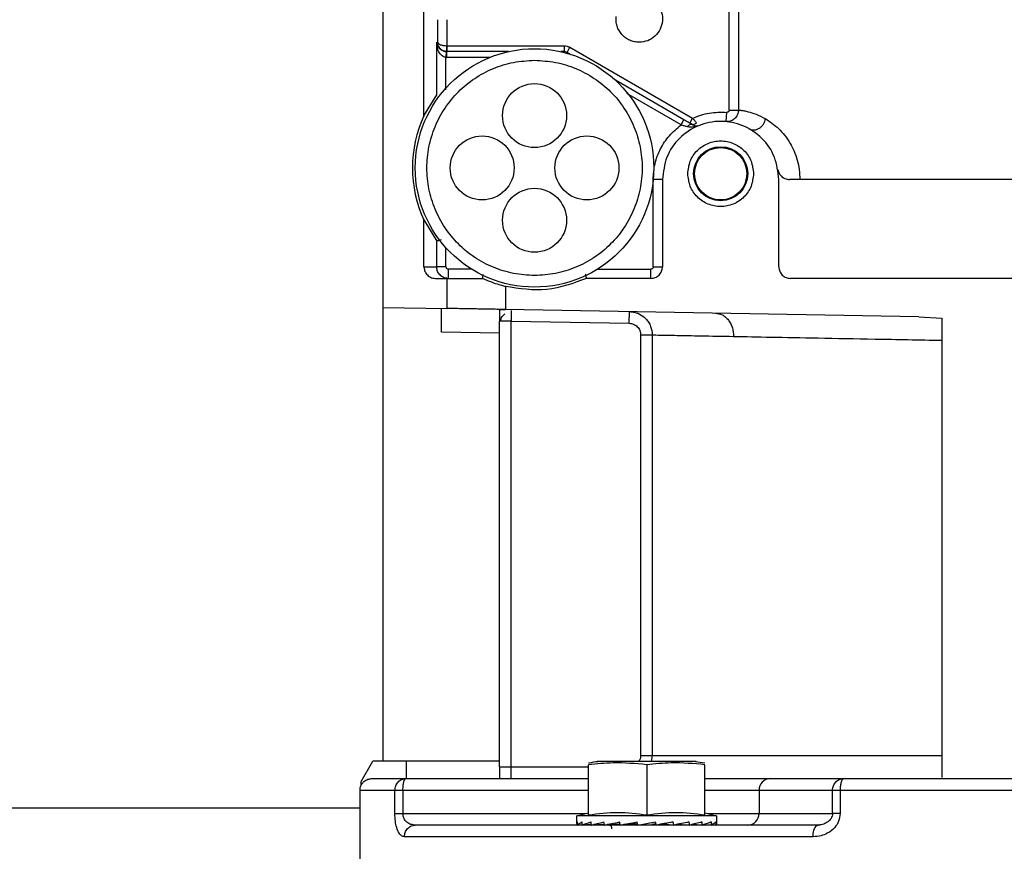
# Model space of a CAD drawing. Header units: inches. Extents: x 170 to 312, y 215 to 248.
# Tile 261 of 387: x 255.877 to 256.086, y 224.048 to 224.224. Entities that reach past the tile are written whole.
import ezdxf

# ---------------------------------------------------------------- set-up
doc = ezdxf.new("R2010")
doc.units = ezdxf.units.IN
doc.header["$LTSCALE"] = 0.25
doc.header["$MEASUREMENT"] = 0
doc.layers.add('ANNOTATIONS', color=1, linetype='Continuous')
doc.layers.add('STANDARD MOTOR RH', color=7, linetype='Continuous')
doc.styles.add('ARIAL', font='arial.ttf', dxfattribs={"height": 0.09375})
doc.dimstyles.new('STANDARD$0', dxfattribs={"dimtxt": 0.09375, "dimasz": 0.09375, "dimexe": 0.03125, "dimexo": 0.046875, "dimgap": 0.09, "dimtad": 0, "dimtih": 1, "dimtoh": 1, "dimdec": 4, "dimzin": 0, "dimdsep": 46, "dimtxsty": 'ARIAL', "dimcen": 0.09, "dimadec": 0, "dimazin": 0, "dimtfac": 1, "dimtdec": 4, "dimtofl": 0, "dimtmove": 0, "dimatfit": 1, "dimfxl": 1, "dimtolj": 1, "dimtzin": 0, "dimarcsym": 0})

# ---------------------------------------------------------------- blocks, each defined once
blk = doc.blocks.new('*D96')
at = {"layer": 'ANNOTATIONS', "color": 0, "lineweight": -2, "transparency": 16777216}
for p, q in [((255.3670235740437, 223.6042043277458), (255.3670235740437, 225.2024881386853)), ((256.4522110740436, 224.4635793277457), (256.4522110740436, 225.2024881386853)), ((255.4607735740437, 225.1712381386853), (255.624507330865, 225.1712381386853)), ((256.3584610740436, 225.1712381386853), (256.1947273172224, 225.1712381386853))]:
    blk.add_line(p, q, dxfattribs=at)
at = {"layer": 'ANNOTATIONS', "color": 0, "transparency": 16777216}
for points in [[(255.4607735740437, 225.1868631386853), (255.4607735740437, 225.1556131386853), (255.3670235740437, 225.1712381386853)], [(256.3584610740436, 225.1868631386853), (256.3584610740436, 225.1556131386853), (256.4522110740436, 225.1712381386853)]]:
    blk.add_solid(points, dxfattribs=at)
at = {"layer": 'defpoints', "color": 0, "transparency": 16777216}
for p in [(255.3670235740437, 225.1712381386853), (256.4522110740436, 224.4167043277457), (255.3670235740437, 223.5573293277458)]:
    blk.add_point(p, dxfattribs=at)
at = {"layer": 'ANNOTATIONS', "color": 0, "transparency": 16777216, "insert": (255.9096173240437, 225.1712381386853), "char_height": 0.09375, "attachment_point": 5, "style": 'ARIAL'}
blk.add_mtext('\\A1;17 3/8"', dxfattribs=at)
blk = doc.blocks.new('*D97')
at = {"layer": 'ANNOTATIONS', "color": 0, "lineweight": -2, "transparency": 16777216}
for p, q in [((255.3670235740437, 223.6042043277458), (255.3670235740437, 225.5541731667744)), ((256.5669609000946, 224.9939388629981), (256.5669609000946, 225.5541731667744)), ((255.4607735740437, 225.5229231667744), (255.7858961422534, 225.5229231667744)), ((256.4732109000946, 225.5229231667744), (256.148088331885, 225.5229231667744))]:
    blk.add_line(p, q, dxfattribs=at)
at = {"layer": 'ANNOTATIONS', "color": 0, "transparency": 16777216}
for points in [[(255.4607735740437, 225.5385481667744), (255.4607735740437, 225.5072981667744), (255.3670235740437, 225.5229231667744)], [(256.4732109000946, 225.5385481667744), (256.4732109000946, 225.5072981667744), (256.5669609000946, 225.5229231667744)]]:
    blk.add_solid(points, dxfattribs=at)
at = {"layer": 'defpoints', "color": 0, "transparency": 16777216}
for p in [(255.3670235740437, 225.5229231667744), (256.5669609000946, 224.9470638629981), (255.3670235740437, 223.5573293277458)]:
    blk.add_point(p, dxfattribs=at)
at = {"layer": 'ANNOTATIONS', "color": 0, "transparency": 16777216, "insert": (255.9669922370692, 225.5229231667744), "char_height": 0.09375, "attachment_point": 5, "style": 'ARIAL'}
blk.add_mtext('\\A1;20"', dxfattribs=at)

msp = doc.modelspace()

# ---------------------------------------------------------------- linework, layer by layer
at = {"layer": 'STANDARD MOTOR RH'}
for p, q in [((255.9543033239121, 224.0671718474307), (255.9543033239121, 224.5789828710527)), ((255.9629155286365, 224.2036682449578), (255.9629155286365, 224.284335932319)), ((256.0274575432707, 224.204909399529), (256.0274517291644, 224.2315277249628)), ((256.0294239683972, 224.2320551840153), (256.0294239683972, 224.2049093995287)), ((255.965813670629, 224.2192387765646), (255.965813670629, 224.2240169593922)), ((255.9677809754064, 224.2185010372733), (255.9677809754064, 224.2240169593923)), ((255.9655988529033, 224.2081327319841), (255.9655988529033, 224.2192387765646)), ((255.9655988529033, 224.2192387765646), (255.965813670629, 224.2192387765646)), ((255.9677809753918, 224.2185010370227), (255.967806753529, 224.2185005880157)), ((255.9678067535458, 224.2172702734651), (255.967806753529, 224.2185005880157)), ((255.9678067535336, 224.2185005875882), (255.9925550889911, 224.2185005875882)), ((255.9925550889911, 224.2185005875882), (255.9925550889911, 224.2172702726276)), ((255.9931702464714, 224.2171054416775), (255.9937854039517, 224.218170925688)), ((255.9937854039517, 224.2181709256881), (256.0197375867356, 224.2031874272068)), ((255.9675661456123, 224.2091518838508), (255.9675660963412, 224.2160419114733)), ((255.9676090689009, 224.2172714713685), (255.967566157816, 224.216041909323)), ((255.9675661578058, 224.2160419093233), (255.967677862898, 224.2160399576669)), ((255.9676090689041, 224.2172714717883), (255.967677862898, 224.2172702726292)), ((255.967677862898, 224.2172702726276), (255.967677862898, 224.2160399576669)), ((255.9807550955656, 224.2172702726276), (255.967677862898, 224.2172702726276)), ((255.976821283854, 224.2160399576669), (255.967677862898, 224.2160399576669)), ((255.9678067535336, 224.2172702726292), (255.9677380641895, 224.2172714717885)), ((255.9925550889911, 224.2172702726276), (255.9918279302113, 224.2172702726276)), ((255.9937999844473, 224.2167418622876), (255.9931702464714, 224.2171054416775)), ((256.0179032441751, 224.2028258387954), (256.0033893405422, 224.2112054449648)), ((255.9629155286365, 224.2036682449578), (255.9655964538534, 224.2081315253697)), ((255.9655988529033, 224.2081327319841), (255.9655964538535, 224.2081315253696)), ((256.0172881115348, 224.2017603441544), (256.0058170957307, 224.2083831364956)), ((256.0269214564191, 224.2044192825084), (256.0267476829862, 224.2024584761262)), ((256.0274575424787, 224.2049093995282), (256.0294239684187, 224.2049093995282)), ((256.0172880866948, 224.2017603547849), (256.0179032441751, 224.2028258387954)), ((256.0191224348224, 224.2021219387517), (256.0197375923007, 224.2031874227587)), ((256.0270071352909, 224.2024244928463), (256.0267476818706, 224.2024584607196)), ((256.0269368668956, 224.2024402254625), (256.0270075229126, 224.2024466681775)), ((256.0271296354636, 224.2024578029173), (256.0272971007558, 224.2024730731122)), ((255.9542910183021, 224.1992457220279), (255.9543033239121, 224.1992457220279)), ((256.0133584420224, 224.1902033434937), (256.0113899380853, 224.1902033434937)), ((256.0113899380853, 224.1717486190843), (256.0113899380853, 224.1901758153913)), ((256.0133584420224, 224.1902033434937), (256.0133584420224, 224.1717486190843)), ((256.0379647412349, 224.1717486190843), (256.0379647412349, 224.1902033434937)), ((255.9629155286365, 224.1717486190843), (255.9629155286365, 224.1816597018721)), ((255.9629155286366, 224.1816597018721), (255.9655964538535, 224.1771964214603)), ((255.9655988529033, 224.1771952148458), (255.9655964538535, 224.1771964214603)), ((255.9655988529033, 224.1717486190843), (255.9655988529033, 224.1771952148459)), ((255.9675661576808, 224.1717486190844), (255.9675661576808, 224.1757677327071)), ((255.9629155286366, 224.1717486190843), (255.9655988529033, 224.1717486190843)), ((255.9680585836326, 224.1712564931), (255.9680585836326, 224.169287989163)), ((255.9729557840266, 224.1712564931), (255.9680585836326, 224.1712564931)), ((255.9996272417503, 224.1712564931), (256.0108978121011, 224.1712564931)), ((256.0108978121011, 224.169287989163), (256.0108978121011, 224.1712564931)), ((256.0113899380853, 224.1717486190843), (256.0133584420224, 224.1717486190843)), ((255.9653776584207, 224.169287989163), (255.967836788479, 224.169287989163)), ((255.967836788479, 224.1629306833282), (255.967836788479, 224.169287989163)), ((256.0108978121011, 224.169287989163), (255.9972957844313, 224.169287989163)), ((256.0913279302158, 224.169287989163), (256.0404253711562, 224.169287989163)), ((255.9543033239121, 224.1672575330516), (255.9542910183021, 224.1672575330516)), ((255.9801399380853, 224.1675703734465), (255.9801399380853, 224.162715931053)), ((255.9543033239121, 224.1631669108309), (255.967836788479, 224.1629306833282)), ((256.067578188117, 224.1611896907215), (255.9801399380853, 224.162715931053)), ((256.0063192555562, 224.1597979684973), (256.0063621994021, 224.1622582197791)), ((255.981370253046, 224.1602334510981), (255.9789096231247, 224.1602334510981)), ((255.9789096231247, 224.06594153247), (255.9789096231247, 224.1602334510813)), ((255.981370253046, 224.0634809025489), (255.9813702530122, 224.1602334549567)), ((255.9813702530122, 224.1602334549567), (256.0063192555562, 224.1597979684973)), ((256.0675781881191, 224.1611896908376), (256.0724135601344, 224.1608860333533)), ((256.0724135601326, 224.1608860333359), (256.0724135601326, 224.0637071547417)), ((255.9789096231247, 224.1576865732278), (255.9666064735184, 224.1579013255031)), ((256.0087452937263, 224.1573374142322), (256.0111973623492, 224.157337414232)), ((256.008745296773, 224.0684021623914), (256.008745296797, 224.1573374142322)), ((256.0111973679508, 224.1573374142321), (256.0111973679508, 224.0684021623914)), ((256.008745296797, 224.0684021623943), (256.0724135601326, 224.0684021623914)), ((256.0111973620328, 224.0684021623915), (256.0109486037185, 224.0671117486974)), ((255.9496073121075, 224.0628738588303), (255.9520887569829, 224.0671718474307)), ((255.9789096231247, 224.0671718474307), (255.9520887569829, 224.0671718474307)), ((255.9592245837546, 224.0634809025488), (255.9592245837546, 224.0671718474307)), ((255.9789096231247, 224.06594153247), (255.9977211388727, 224.06594153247)), ((255.9977211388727, 224.0557562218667), (255.9977211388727, 224.0664294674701)), ((256.0204819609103, 224.0671117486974), (255.9995666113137, 224.0671117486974)), ((256.010024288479, 224.0664294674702), (256.010024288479, 224.0557562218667)), ((256.0203360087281, 224.0671340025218), (256.0223267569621, 224.0667985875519)), ((256.0223274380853, 224.0557562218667), (256.0223274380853, 224.0664294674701)), ((255.9496487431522, 224.0620833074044), (255.9496073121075, 224.0628738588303)), ((255.9591006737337, 224.0634809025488), (255.9977211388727, 224.0634809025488)), ((256.0361689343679, 224.0634809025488), (256.0516909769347, 224.0634809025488)), ((255.9493820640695, 224.0450261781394), (255.9493820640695, 224.0610202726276)), ((255.9493820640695, 224.0610202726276), (255.9567630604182, 224.0610202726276)), ((255.9567630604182, 224.056099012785), (255.9567630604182, 224.0610202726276)), ((255.9584638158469, 224.0610202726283), (255.9584638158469, 224.0560990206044)), ((255.958463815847, 224.0610202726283), (255.9977211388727, 224.0610202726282)), ((256.0223274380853, 224.0610202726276), (256.0493141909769, 224.0610202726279)), ((256.0337921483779, 224.0610202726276), (256.0337921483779, 224.056099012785)), ((256.0493141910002, 224.056099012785), (256.0493141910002, 224.0610202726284)), ((256.0509226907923, 224.0610202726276), (256.0509226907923, 224.056099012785)), ((256.0509226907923, 224.0610202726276), (256.1084765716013, 224.0610202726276)), ((255.7494610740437, 224.0573293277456), (255.9493820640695, 224.0573293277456)), ((255.9567630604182, 224.0560990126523), (255.9970971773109, 224.0560990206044)), ((255.9952605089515, 224.0556068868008), (255.9977211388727, 224.0562662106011)), ((255.9952605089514, 224.0539844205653), (255.9952605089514, 224.0556068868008)), ((256.0247880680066, 224.0556068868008), (255.9952605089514, 224.0556068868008)), ((256.0223274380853, 224.0562662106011), (256.0247880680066, 224.0556068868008)), ((256.0229514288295, 224.056099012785), (256.0493141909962, 224.056099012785)), ((256.0247880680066, 224.0556068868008), (256.0247880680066, 224.0539844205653)), ((255.9602300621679, 224.0534656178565), (255.9610781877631, 224.0536383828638)), ((255.9610781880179, 224.0536383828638), (255.9606122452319, 224.0537132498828)), ((255.9606942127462, 224.0537000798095), (255.9610781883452, 224.0536383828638)), ((255.995381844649, 224.0536523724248), (255.995391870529, 224.05365282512)), ((255.9953918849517, 224.0536523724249), (255.9963950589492, 224.0536962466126)), ((255.9963696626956, 224.0536523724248), (255.9963989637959, 224.0536538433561)), ((255.9983220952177, 224.0537396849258), (255.9963990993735, 224.0536523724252)), ((255.998288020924, 224.0536523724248), (255.9983344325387, 224.0536552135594)), ((256.0010410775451, 224.05378986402), (255.9983348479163, 224.0536523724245)), ((256.0010061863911, 224.0536523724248), (256.0010662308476, 224.0536575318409)), ((256.0043644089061, 224.0538584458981), (256.0010672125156, 224.0536523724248)), ((256.0036250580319, 224.0537993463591), (256.0036943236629, 224.0538165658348)), ((256.0036715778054, 224.0538151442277), (256.0036250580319, 224.0537993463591)), ((256.0076680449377, 224.0539425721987), (256.0044099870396, 224.0536523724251)), ((256.0069375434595, 224.0537993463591), (256.0080523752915, 224.0540022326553)), ((256.0076680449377, 224.0539425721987), (256.0069375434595, 224.0537993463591)), ((256.0081353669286, 224.0536523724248), (256.0118351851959, 224.0543027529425)), ((256.0119206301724, 224.0539425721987), (256.011077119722, 224.0537993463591)), ((256.0118351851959, 224.0543027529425), (256.0119894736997, 224.0536523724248)), ((256.0139258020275, 224.0539425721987), (256.0131110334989, 224.0537993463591)), ((256.0139133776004, 224.0539967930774), (256.0139258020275, 224.0539425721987)), ((256.0139258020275, 224.0539425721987), (256.0157096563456, 224.0536523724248)), ((256.0167365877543, 224.0538505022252), (256.0190423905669, 224.0536523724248)), ((256.0189813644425, 224.0536523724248), (256.0180213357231, 224.0537123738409)), ((256.0217137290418, 224.0536523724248), (256.0195353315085, 224.0537630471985)), ((256.0196231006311, 224.0537832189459), (256.0217605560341, 224.0536523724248)), ((256.0236494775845, 224.0536523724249), (256.0220136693, 224.0537266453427)), ((256.0220402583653, 224.0537346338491), (256.0236789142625, 224.0536523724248)), ((256.0237625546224, 224.0536914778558), (256.0246566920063, 224.0536523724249)), ((256.0237658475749, 224.053693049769), (256.024666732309, 224.0536523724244)), ((256.0457167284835, 224.0534670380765), (256.0466231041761, 224.0536740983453)), ((256.0452026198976, 224.0511777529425), (255.9587740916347, 224.0511777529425))]:
    msp.add_line(p, q, dxfattribs=at)
at = {"layer": 'STANDARD MOTOR RH', "flags": 128}
msp.add_lwpolyline([(255.9602436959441, 224.0534713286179), (255.960628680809, 224.0535911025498), (255.9610781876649, 224.0536383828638)], dxfattribs=at)
at = {"layer": 'STANDARD MOTOR RH'}
for centre, radius in [((255.9862915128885, 224.1926639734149), 0.02522145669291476), ((255.9862915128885, 224.2037368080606), 0.006766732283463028), ((255.9752186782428, 224.1926639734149), 0.006766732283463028), ((255.9973643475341, 224.1926639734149), 0.006766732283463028), ((256.0256615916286, 224.1914336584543), 0.005720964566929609), ((255.9862915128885, 224.1815911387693), 0.006766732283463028)]:
    msp.add_circle(centre, radius, dxfattribs=at)
for centre, radius, start, end in [((255.9925550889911, 224.2160399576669), 0.00123031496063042, 59.99999999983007, 90), ((255.9862915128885, 224.1926639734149), 0.02583661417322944, 154.7912347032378, 205.2087652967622), ((256.0362115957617, 224.061061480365), 0.002419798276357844, 91.0101852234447, 180.9757604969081), ((256.0313727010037, 224.0560578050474), 0.00241979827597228, 271.0101849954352, 0.975760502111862), ((256.0476030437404, 224.0517171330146), 0.002460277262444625, 128.6562265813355, 192.664133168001)]:
    msp.add_arc(centre, radius, start, end, dxfattribs=at)
at = {"layer": 'STANDARD MOTOR RH', "extrusion": (0, 0, -1)}
for centre, major_axis, ratio, start_param, end_param in [((256.010024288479, 224.0539844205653), (-0.01476377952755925, 0), 0.1757871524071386, 6.154890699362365, 6.40615304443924), ((256.010024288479, 224.061936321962), (0, 0.06223454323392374), 0.2372280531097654, 4.578884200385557, 4.589421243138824), ((256.010024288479, 224.0539844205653), (-0.01476331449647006, -0.0006915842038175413), 0.1694362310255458, 0.1414418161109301, 0.3927041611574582), ((256.010024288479, 224.0619363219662), (-0.004031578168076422, 0.06222774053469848), 0.2282368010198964, 4.593670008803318, 4.604207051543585), ((256.010024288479, 224.0539844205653), (-0.01476241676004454, -0.001328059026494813), 0.151041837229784, 0.4088913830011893, 0.660153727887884), ((256.010024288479, 224.0539844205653), (-0.01476241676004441, 0.001328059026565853), 0.1510418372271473, 5.617704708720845, 5.649603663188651), ((256.010024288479, 224.061936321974), (-0.007699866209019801, 0.06221501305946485), 0.2024732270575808, 4.603937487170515, 4.614474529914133), ((256.010024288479, 224.0539844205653), (-0.01476201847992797, -0.001863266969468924), 0.1223802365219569, 0.6725492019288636, 0.9238115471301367), ((256.010024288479, 224.0539844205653), (-0.01476201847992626, 0.001863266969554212), 0.1223802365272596, 5.354046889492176, 5.404737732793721), ((256.010024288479, 224.0619363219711), (-0.01072885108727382, 0.06220995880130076), 0.1630291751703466, 4.606993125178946, 4.617530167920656), ((256.010024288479, 224.0539844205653), (-0.01476249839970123, -0.002264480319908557), 0.08588791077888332, 0.9320768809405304, 1.183339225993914), ((256.010024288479, 224.0619363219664), (-0.0129570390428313, 0.06221708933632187), 0.1137473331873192, 4.602568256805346, 4.613105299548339), ((256.010024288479, 224.0539844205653), (-0.01476336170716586, -0.002511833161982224), 0.04421959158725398, 1.188225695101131, 1.439488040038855), ((256.010024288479, 224.0619363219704), (-0.01431068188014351, 0.06222894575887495), 0.05832561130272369, 4.592296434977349, 4.602833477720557), ((256.010024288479, 224.0539844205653), (-0.01476336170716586, -0.002511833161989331), 0.04421959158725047, 4.335145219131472, 4.586407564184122), ((256.010024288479, 224.0619363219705), (-0.01431068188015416, 0.06222894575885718), 0.05832561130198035, 1.707176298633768, 1.717713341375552), ((256.010024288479, 224.0539844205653), (-0.01476249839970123, -0.002264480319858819), 0.08588791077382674, 4.078996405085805, 4.330258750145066), ((256.010024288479, 224.0619363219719), (-0.01295703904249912, 0.06221708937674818), 0.1137473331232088, 1.717448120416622, 1.727985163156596), ((256.010024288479, 224.0539844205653), (-0.0147620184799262, -0.001863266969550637), 0.1223802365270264, 3.819468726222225, 4.070731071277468), ((256.010024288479, 224.0619363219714), (-0.01072885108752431, 0.06220995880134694), 0.1630291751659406, 1.721872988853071, 1.732410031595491), ((256.010024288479, 224.0539844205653), (-0.01476241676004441, -0.001328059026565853), 0.1510418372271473, 3.555810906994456, 3.807073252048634), ((256.010024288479, 224.0619363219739), (-0.007699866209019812, 0.06221501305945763), 0.2024732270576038, 1.71881735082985, 1.729354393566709), ((256.010024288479, 224.0539844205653), (-0.01476331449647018, -0.0006915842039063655), 0.1694362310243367, 3.288361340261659, 3.539623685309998), ((256.010024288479, 224.061936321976), (-0.004031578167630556, 0.06222774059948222), 0.2282368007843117, 1.708549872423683, 1.719086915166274), ((256.010024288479, 224.0539844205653), (-0.01476377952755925, 0), 0.175787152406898, 3.141592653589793, 3.269887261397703)]:
    msp.add_ellipse(centre, major_axis=major_axis, ratio=ratio, start_param=start_param, end_param=end_param, dxfattribs=at)
at = {"layer": 'STANDARD MOTOR RH'}
for points in [[(256.0092602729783, 224.2290119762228), (256.009850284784, 224.2288447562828), (256.0110303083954, 224.2285103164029), (256.0124160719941, 224.227237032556), (256.013266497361, 224.2255908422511), (256.0134552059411, 224.2237374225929), (256.01295916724, 224.2219416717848), (256.0118453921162, 224.2204609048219), (256.0102661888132, 224.2194373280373), (256.0090468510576, 224.2193049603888), (256.0084371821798, 224.2192387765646)], [(256.0084371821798, 224.2192387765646), (256.0080924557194, 224.2192597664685), (256.0074030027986, 224.2193017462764), (256.0064143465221, 224.2196364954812), (256.0055146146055, 224.2201547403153), (256.0047437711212, 224.2208533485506), (256.0041343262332, 224.2216964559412), (256.0037183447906, 224.2226477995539), (256.0034945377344, 224.2236673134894), (256.0035287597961, 224.2243571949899), (256.0035458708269, 224.2247021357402)], [(255.9925550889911, 224.2185005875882), (255.9927710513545, 224.2184863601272), (255.9932029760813, 224.2184579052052), (255.9935912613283, 224.2182665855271), (255.9937854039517, 224.218170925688)], [(255.9862915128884, 224.1699031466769), (255.9848018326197, 224.1699878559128), (255.9818224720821, 224.1701572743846), (255.9775251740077, 224.1715106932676), (255.9735647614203, 224.1736142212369), (255.9700934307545, 224.1764666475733), (255.9672445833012, 224.1799370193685), (255.9651276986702, 224.1838976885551), (255.9638241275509, 224.1881949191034), (255.9633839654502, 224.1926639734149), (255.9638241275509, 224.1971330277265), (255.9651276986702, 224.2014302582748), (255.9672445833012, 224.2053909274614), (255.9700934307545, 224.2088612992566), (255.9735647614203, 224.211713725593), (255.9775251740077, 224.2138172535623), (255.9818224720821, 224.2151706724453), (255.9848018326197, 224.2153400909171), (255.9862915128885, 224.215424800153)], [(255.9862915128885, 224.215424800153), (255.9877811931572, 224.2153400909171), (255.9907605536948, 224.2151706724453), (255.9950578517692, 224.2138172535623), (255.9990182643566, 224.211713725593), (256.0024895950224, 224.2088612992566), (256.0053384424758, 224.2053909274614), (256.0074553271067, 224.2014302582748), (256.0087588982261, 224.1971330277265), (256.0091990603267, 224.1926639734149), (256.008758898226, 224.1881949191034), (256.0074553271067, 224.1838976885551), (256.0053384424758, 224.1799370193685), (256.0024895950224, 224.1764666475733), (255.9990182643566, 224.1736142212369), (255.9950578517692, 224.1715106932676), (255.9907605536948, 224.1701572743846), (255.9877811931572, 224.1699878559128), (255.9862915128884, 224.1699031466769)], [(256.0197375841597, 224.2031874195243), (256.0208949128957, 224.2036259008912), (256.0232095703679, 224.2045028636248), (256.0256841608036, 224.2044471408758), (256.0269214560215, 224.2044192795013)], [(256.0113899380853, 224.1902033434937), (256.0114662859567, 224.1913264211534), (256.0116189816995, 224.1935725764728), (256.0128462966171, 224.1967436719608), (256.0146941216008, 224.1995980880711), (256.0164234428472, 224.2010396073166), (256.0172881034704, 224.2017603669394)], [(256.0379647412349, 224.1902033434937), (256.0377798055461, 224.1918136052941), (256.0374099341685, 224.195034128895), (256.034564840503, 224.1991294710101), (256.0304980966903, 224.2018658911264), (256.0256615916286, 224.2028267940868), (256.0208250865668, 224.2018658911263), (256.0167583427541, 224.1991294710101), (256.0139132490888, 224.1950341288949), (256.0135433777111, 224.1918136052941), (256.0133584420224, 224.1902033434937)], [(256.0187103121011, 224.1914336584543), (256.0188148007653, 224.1923434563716), (256.0190237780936, 224.194163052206), (256.0206312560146, 224.1964769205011), (256.0229289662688, 224.1980229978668), (256.0256615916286, 224.1985659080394), (256.0283942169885, 224.1980229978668), (256.0306919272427, 224.1964769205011), (256.0322994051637, 224.194163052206), (256.032508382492, 224.1923434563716), (256.0326128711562, 224.1914336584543)], [(256.0201251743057, 224.1914336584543), (256.0202083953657, 224.1921582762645), (256.0203748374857, 224.1936075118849), (256.0216551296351, 224.1954504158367), (256.0234851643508, 224.196681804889), (256.0256615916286, 224.1971142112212), (256.0278380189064, 224.196681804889), (256.0296680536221, 224.1954504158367), (256.0309483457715, 224.1936075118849), (256.0311147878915, 224.1921582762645), (256.0311980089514, 224.1914336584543)], [(256.0326128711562, 224.1914336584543), (256.032508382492, 224.1905238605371), (256.0322994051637, 224.1887042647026), (256.0306919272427, 224.1863903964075), (256.0283942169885, 224.1848443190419), (256.0256615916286, 224.1843014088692), (256.0229289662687, 224.1848443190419), (256.0206312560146, 224.1863903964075), (256.0190237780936, 224.1887042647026), (256.0188148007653, 224.1905238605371), (256.0187103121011, 224.1914336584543)], [(256.0311980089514, 224.1914336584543), (256.0311147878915, 224.1907090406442), (256.0309483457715, 224.1892598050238), (256.0296680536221, 224.187416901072), (256.0278380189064, 224.1861855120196), (256.0256615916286, 224.1857531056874), (256.0234851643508, 224.1861855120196), (256.0216551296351, 224.187416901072), (256.0203748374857, 224.1892598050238), (256.0202083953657, 224.1907090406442), (256.0201251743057, 224.1914336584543)], [(255.9675661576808, 224.1717486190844), (255.9673139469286, 224.1717486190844), (255.9668095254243, 224.1717486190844), (255.9661681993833, 224.1717486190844), (255.9657099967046, 224.1717486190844), (255.965635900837, 224.1717486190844), (255.9655988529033, 224.1717486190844)], [(256.0108978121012, 224.169287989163), (256.0112202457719, 224.1693249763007), (256.0118651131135, 224.1693989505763), (256.012678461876, 224.1699679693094), (256.013247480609, 224.1707813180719), (256.0133214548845, 224.1714261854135), (256.0133584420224, 224.1717486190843)], [(256.0379647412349, 224.1717486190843), (256.0380017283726, 224.1714261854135), (256.0380757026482, 224.1707813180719), (256.0386447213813, 224.1699679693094), (256.0394580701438, 224.1693989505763), (256.0401029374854, 224.1693249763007), (256.0404253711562, 224.169287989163)], [(255.967836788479, 224.169287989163), (255.9678663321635, 224.169287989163), (255.9679254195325, 224.169287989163), (255.9683957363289, 224.169287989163), (255.9691210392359, 224.169287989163), (255.9700930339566, 224.169287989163), (255.9712566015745, 224.169287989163), (255.9725545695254, 224.169287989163), (255.9739280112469, 224.169287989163), (255.9748341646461, 224.169287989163), (255.9752872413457, 224.169287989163)], [(255.9972957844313, 224.169287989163), (255.9945102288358, 224.168265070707), (255.9889391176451, 224.166219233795), (255.9830729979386, 224.1671199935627), (255.9801399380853, 224.1675703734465)], [(255.9789096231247, 224.06594153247), (255.9789096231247, 224.0655097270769), (255.9789096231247, 224.0646461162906), (255.9789096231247, 224.0638693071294), (255.9789096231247, 224.0634809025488)], [(255.958463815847, 224.0610202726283), (255.9584733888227, 224.061342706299), (255.9584925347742, 224.0619875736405), (255.9586398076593, 224.0628009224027), (255.9588503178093, 224.0633699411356), (255.9590172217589, 224.0634439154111), (255.9591006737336, 224.0634809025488)], [(256.0493141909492, 224.0610202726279), (256.0493499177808, 224.0613427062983), (256.0494213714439, 224.061987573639), (256.0499710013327, 224.0628009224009), (256.0507566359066, 224.0633699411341), (256.0513795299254, 224.0634439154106), (256.0516909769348, 224.0634809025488)], [(255.9567630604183, 224.0610202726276), (255.9568403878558, 224.0610202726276), (255.9569950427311, 224.0610202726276), (255.9573946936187, 224.0610202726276), (255.9578856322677, 224.0610202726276), (255.9582710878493, 224.0610202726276), (255.9584638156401, 224.0610202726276)], [(256.049314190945, 224.0610202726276), (256.0493808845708, 224.0610202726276), (256.0495142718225, 224.0610202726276), (256.0498871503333, 224.0610202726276), (256.0503565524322, 224.0610202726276), (256.0507339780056, 224.0610202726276), (256.0509226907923, 224.0610202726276)], [(256.0509226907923, 224.056099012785), (256.0507339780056, 224.056099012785), (256.0503565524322, 224.056099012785), (256.0498871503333, 224.056099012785), (256.0495142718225, 224.056099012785), (256.0493808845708, 224.056099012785), (256.049314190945, 224.056099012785)], [(256.0460662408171, 224.0536383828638), (256.0412872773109, 224.0536383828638), (256.0317293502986, 224.0536383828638), (256.0182904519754, 224.0536383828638), (256.005704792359, 224.0536383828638), (255.9941709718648, 224.0536383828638), (255.9837959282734, 224.0536383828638), (255.9747391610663, 224.0536383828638), (255.9669619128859, 224.0536383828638), (255.9630394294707, 224.0536383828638), (255.9610781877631, 224.0536383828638)], [(255.9688977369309, 224.0536383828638), (255.9675144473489, 224.0536383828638), (255.9647478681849, 224.0536383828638), (255.9643465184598, 224.0536383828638), (255.9641458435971, 224.0536383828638)]]:
    msp.add_open_spline(points, degree=3, dxfattribs=at)
for points, knots in [([(255.9655988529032, 224.2192387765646), (255.9656553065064, 224.2189321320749), (255.9657523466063, 224.2184050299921), (255.9662730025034, 224.2177697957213), (255.9668288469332, 224.2174329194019), (255.9672810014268, 224.2172987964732), (255.9675031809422, 224.2172802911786), (255.9676090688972, 224.2172714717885)], [0, 0, 0, 0, 0.387033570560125, 0.6652857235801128, 0.852276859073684, 0.9295970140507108, 1, 1, 1, 1]), ([(255.9675660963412, 224.2160419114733), (255.967460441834, 224.2160565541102), (255.9672387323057, 224.2160872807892), (255.9667895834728, 224.2163067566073), (255.9662409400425, 224.2168502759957), (255.9657341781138, 224.2178844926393), (255.9656486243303, 224.2187406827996), (255.9655988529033, 224.2192387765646)], [0, 0, 0, 0, 0.07038340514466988, 0.1476952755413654, 0.3347052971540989, 0.6129608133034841, 1, 1, 1, 1]), ([(255.9677380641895, 224.2172714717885), (255.9674990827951, 224.2173056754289), (255.9670033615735, 224.2173766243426), (255.9663921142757, 224.2178044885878), (255.9660331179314, 224.2183070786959), (255.9658495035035, 224.2187943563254), (255.9658260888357, 224.2190847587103), (255.9658136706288, 224.2192387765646)], [0, 0, 0, 0, 0.2297829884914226, 0.4766408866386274, 0.7018257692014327, 0.8418602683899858, 1, 1, 1, 1]), ([(255.9658136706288, 224.2192387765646), (255.9658294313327, 224.2191809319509), (255.9658591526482, 224.2190718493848), (255.9660534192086, 224.218891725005), (255.9664232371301, 224.2186999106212), (255.967043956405, 224.2185419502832), (255.9675411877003, 224.2185143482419), (255.9677809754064, 224.2185010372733)], [0, 0, 0, 0, 0.1580613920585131, 0.298069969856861, 0.5233597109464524, 0.7701422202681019, 1, 1, 1, 1]), ([(255.967738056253, 224.2172714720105), (255.9677386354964, 224.2172880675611), (255.9677395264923, 224.2173135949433), (255.9677448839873, 224.2174670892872), (255.967750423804, 224.2176258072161), (255.9677572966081, 224.2178227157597), (255.9677672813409, 224.2181087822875), (255.9677755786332, 224.2183465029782), (255.9677809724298, 224.2185010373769)], [0, 0, 0, 0, 0.2395207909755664, 0.3684324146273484, 0.5000657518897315, 0.631689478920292, 0.7605734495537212, 1, 1, 1, 1]), ([(256.0294239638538, 224.2049093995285), (256.0294144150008, 224.2047452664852), (256.0293950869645, 224.2044130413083), (256.0292382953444, 224.2039290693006), (256.0289864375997, 224.2034761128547), (256.0285657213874, 224.2029978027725), (256.0280109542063, 224.202647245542), (256.0273542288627, 224.202449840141), (256.0269588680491, 224.2024554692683), (256.026747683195, 224.2024584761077)], [0, 0, 0, 0, 0.1207379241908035, 0.2443881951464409, 0.3709496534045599, 0.5004208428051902, 0.7101552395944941, 0.8451773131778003, 0.9999999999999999, 0.9999999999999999, 0.9999999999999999, 0.9999999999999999]), ([(256.0274575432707, 224.2049093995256), (256.0274554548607, 224.204874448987), (256.0274513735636, 224.2048061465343), (256.0274197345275, 224.2047086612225), (256.0273688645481, 224.2046204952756), (256.0272998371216, 224.204544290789), (256.0272183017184, 224.2044817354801), (256.0271261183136, 224.2044389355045), (256.0270257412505, 224.2044161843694), (256.0269568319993, 224.2044182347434), (256.0269214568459, 224.2044192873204)], [0, 0, 0, 0, 0.1282089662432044, 0.2505537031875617, 0.3725263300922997, 0.4996671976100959, 0.6258765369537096, 0.7475482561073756, 0.8704017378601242, 1, 1, 1, 1]), ([(256.0294239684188, 224.2049093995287), (256.0295524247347, 224.2048972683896), (256.0297852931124, 224.2048752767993), (256.0305538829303, 224.2047679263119), (256.0316021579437, 224.2045443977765), (256.0330401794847, 224.2041503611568), (256.0344338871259, 224.2034393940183), (256.0351039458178, 224.2030975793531)], [0, 0, 0, 0, 0.2214311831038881, 0.4014152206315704, 0.5572130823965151, 0.7871194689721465, 1, 1, 1, 1]), ([(256.0186311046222, 224.2013518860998), (256.0184144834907, 224.2014139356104), (256.0179826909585, 224.2015376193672), (256.0175191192, 224.2016862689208), (256.0172881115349, 224.2017603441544)], [0, 0, 0, 0, 0.5016787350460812, 1, 1, 1, 1]), ([(256.0196101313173, 224.2018403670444), (256.0193428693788, 224.2019946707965), (256.0188051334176, 224.2023051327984), (256.0182050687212, 224.2026515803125), (256.0179032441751, 224.2028258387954)], [0, 0, 0, 0, 0.49701332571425, 0.9999999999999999, 0.9999999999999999, 0.9999999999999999, 0.9999999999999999]), ([(256.0196101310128, 224.2018403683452), (256.019544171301, 224.2018634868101), (256.0194101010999, 224.2019104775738), (256.0191458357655, 224.2018226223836), (256.0188732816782, 224.2016352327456), (256.0187097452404, 224.2014438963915), (256.0186311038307, 224.2013518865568)], [0, 0, 0, 0, 0.2516082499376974, 0.5114208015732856, 0.7650520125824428, 1, 1, 1, 1]), ([(256.0212933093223, 224.2017048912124), (256.0208560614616, 224.2015612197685), (256.0202065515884, 224.2013478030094), (256.0193014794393, 224.2012379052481), (256.0188512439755, 224.201314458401), (256.0186311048, 224.2013518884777)], [0, 0, 0, 0, 0.5128486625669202, 0.7618110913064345, 0.9999999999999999, 0.9999999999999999, 0.9999999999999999, 0.9999999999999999]), ([(256.0205234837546, 224.2022090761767), (256.0204414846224, 224.2021269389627), (256.0202762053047, 224.2019613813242), (256.0200188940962, 224.2018214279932), (256.0197858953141, 224.2017717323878), (256.0196672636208, 224.2018180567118), (256.0196101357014, 224.2018403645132)], [0, 0, 0, 0, 0.2554600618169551, 0.5149111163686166, 0.7664020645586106, 1, 1, 1, 1]), ([(256.0196101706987, 224.201840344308), (256.0198732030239, 224.2017338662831), (256.0205141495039, 224.2014744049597), (256.0210043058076, 224.2016194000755), (256.0212933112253, 224.2017048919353)], [0, 0, 0, 0, 0.4103811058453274, 1, 1, 1, 1]), ([(256.0197375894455, 224.2031874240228), (256.01987587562, 224.2030186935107), (256.0201625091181, 224.2026689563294), (256.0204003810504, 224.202365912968), (256.020523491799, 224.2022090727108)], [0, 0, 0, 0, 0.4824494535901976, 1, 1, 1, 1]), ([(256.0316539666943, 224.2009485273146), (256.031785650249, 224.200885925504), (256.0320661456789, 224.2007525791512), (256.0325642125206, 224.2006768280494), (256.0331280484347, 224.2007265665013), (256.0337179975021, 224.2009457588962), (256.0342677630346, 224.2013371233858), (256.0347062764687, 224.2018678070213), (256.0350037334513, 224.2024724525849), (256.0350713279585, 224.2028941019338), (256.0351039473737, 224.2030975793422)], [0, 0, 0, 0, 0.09787887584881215, 0.2084890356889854, 0.3311572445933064, 0.4636109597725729, 0.6018648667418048, 0.7407302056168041, 0.8748828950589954, 1, 1, 1, 1]), ([(256.0351039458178, 224.2030975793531), (256.0360352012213, 224.2024910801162), (256.0377422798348, 224.2013793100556), (256.0402786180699, 224.1983264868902), (256.0417225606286, 224.1950687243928), (256.0423257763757, 224.1923366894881), (256.0423829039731, 224.1909090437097), (256.0424111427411, 224.1902033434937)], [0, 0, 0, 0, 0.3206929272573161, 0.5878602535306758, 0.7963502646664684, 0.8993338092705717, 1, 1, 1, 1]), ([(256.0377926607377, 224.1922538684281), (256.0378596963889, 224.1920062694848), (256.0380052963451, 224.1914684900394), (256.038531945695, 224.1908128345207), (256.0392821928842, 224.1903085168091), (256.0398930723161, 224.1902399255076), (256.0402188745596, 224.1902033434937)], [0, 0, 0, 0, 0.189389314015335, 0.4113494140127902, 0.6860531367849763, 0.9999999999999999, 0.9999999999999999, 0.9999999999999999, 0.9999999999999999]), ([(256.0913279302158, 224.1902033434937), (256.0880695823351, 224.1902033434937), (256.0796469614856, 224.1902033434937), (256.0665363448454, 224.1902033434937), (256.0524060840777, 224.1902033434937), (256.0442812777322, 224.1902033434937), (256.0402188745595, 224.1902033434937)], [0, 0, 0, 0, 0.1737677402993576, 0.4491784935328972, 0.7245892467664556, 1, 1, 1, 1]), ([(255.9655988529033, 224.1771952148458), (255.9656345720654, 224.1772074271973), (255.9656891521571, 224.1772260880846), (255.9659526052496, 224.1773136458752), (255.9662296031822, 224.1774059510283), (255.9664941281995, 224.1774959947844), (255.9666419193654, 224.1775463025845)], [0, 0, 0, 0, 0.3612456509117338, 0.5519956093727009, 0.7496981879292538, 1, 1, 1, 1]), ([(255.9629155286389, 224.1717486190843), (255.9629388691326, 224.1714926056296), (255.9629895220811, 224.1709370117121), (255.963358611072, 224.1702842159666), (255.9638113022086, 224.1698247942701), (255.9642658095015, 224.1695324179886), (255.9647944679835, 224.1693265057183), (255.9651830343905, 224.1693008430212), (255.9653776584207, 224.169287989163)], [0, 0, 0, 0, 0.1985547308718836, 0.4308984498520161, 0.5644647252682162, 0.6983870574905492, 0.8489289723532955, 1, 1, 1, 1]), ([(255.9680585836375, 224.169287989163), (255.9678602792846, 224.169301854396), (255.9674742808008, 224.1693288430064), (255.966943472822, 224.1695340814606), (255.9664958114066, 224.169824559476), (255.9660427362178, 224.170282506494), (255.9656738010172, 224.1709324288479), (255.9656225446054, 224.1714906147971), (255.9655988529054, 224.1717486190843)], [0, 0, 0, 0, 0.1540969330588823, 0.2999489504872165, 0.437549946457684, 0.566894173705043, 0.7998101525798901, 1, 1, 1, 1]), ([(255.9675661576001, 224.1717486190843), (255.9675730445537, 224.1716832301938), (255.9675866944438, 224.1715536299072), (255.967703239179, 224.1713928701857), (255.9678641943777, 224.1712775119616), (255.9679936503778, 224.171263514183), (255.9680585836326, 224.1712564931)], [0, 0, 0, 0, 0.2522903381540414, 0.5000375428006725, 0.7492260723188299, 1, 1, 1, 1]), ([(255.9752872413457, 224.169287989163), (255.9752936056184, 224.1693154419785), (255.9753033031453, 224.1693572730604), (255.9753601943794, 224.1696116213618), (255.9754144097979, 224.1698554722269), (255.975466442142, 224.1700801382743), (255.9754919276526, 224.1701901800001)], [0, 0, 0, 0, 0.3875632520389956, 0.590547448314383, 0.7994496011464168, 1, 1, 1, 1]), ([(255.9972957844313, 224.169287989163), (255.997289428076, 224.169315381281), (255.9972797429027, 224.1693571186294), (255.9972228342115, 224.1696119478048), (255.9971677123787, 224.1698584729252), (255.9971137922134, 224.1700944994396), (255.9970866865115, 224.1702131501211)], [0, 0, 0, 0, 0.3835192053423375, 0.5843679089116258, 0.7910614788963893, 0.9999999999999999, 0.9999999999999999, 0.9999999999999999, 0.9999999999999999]), ([(256.0113899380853, 224.1717486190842), (256.011382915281, 224.1716837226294), (256.0113689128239, 224.1715543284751), (256.0112535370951, 224.1713934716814), (256.0110927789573, 224.1712770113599), (256.0109631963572, 224.1712633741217), (256.0108978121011, 224.1712564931)], [0, 0, 0, 0, 0.2507073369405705, 0.4998742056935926, 0.7476485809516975, 1, 1, 1, 1]), ([(255.9801399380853, 224.1675703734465), (255.9800678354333, 224.1675872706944), (255.9799272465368, 224.1676202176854), (255.978846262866, 224.1679128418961), (255.9772636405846, 224.1684206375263), (255.9759566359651, 224.1689942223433), (255.9752872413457, 224.169287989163)], [0, 0, 0, 0, 0.2484913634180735, 0.4845193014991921, 0.7359917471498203, 1, 1, 1, 1]), ([(255.9666064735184, 224.1579013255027), (255.9666066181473, 224.158307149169), (255.9666068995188, 224.1590966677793), (255.9666081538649, 224.160188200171), (255.9666089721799, 224.1611094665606), (255.9666092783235, 224.162041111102), (255.9666077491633, 224.1627986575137), (255.9666068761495, 224.1629037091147), (255.9666064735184, 224.1629521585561)], [0, 0, 0, 0, 0.1547856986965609, 0.3011312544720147, 0.4390303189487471, 0.5684769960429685, 0.8009830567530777, 1, 1, 1, 1]), ([(255.9801399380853, 224.162715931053), (255.9800556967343, 224.1627174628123), (255.9799273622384, 224.1627197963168), (255.9791553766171, 224.1627332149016), (255.9782093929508, 224.1627494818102), (255.9769398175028, 224.162772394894), (255.9754219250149, 224.1627985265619), (255.9739883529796, 224.1628233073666), (255.9725547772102, 224.1628480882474), (255.971036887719, 224.1628742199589), (255.9697673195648, 224.1628971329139), (255.9688213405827, 224.1629133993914), (255.9680493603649, 224.1629268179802), (255.9679210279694, 224.1629291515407), (255.967836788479, 224.1629306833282)], [0, 0, 0, 0, 0.1212599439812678, 0.1847291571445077, 0.2499063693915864, 0.3548440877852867, 0.4224470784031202, 0.4999999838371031, 0.5775544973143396, 0.645158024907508, 0.7500936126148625, 0.8152718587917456, 0.8787414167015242, 1, 1, 1, 1]), ([(255.9789096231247, 224.1627374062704), (255.9789096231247, 224.162343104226), (255.9789096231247, 224.161554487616), (255.9789096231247, 224.1606738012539), (255.9789096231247, 224.1602334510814)], [0, 0, 0, 0, 0.4999920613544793, 1, 1, 1, 1]), ([(255.9789096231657, 224.1627374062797), (255.9789399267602, 224.1627368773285), (255.9790030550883, 224.1627357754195), (255.9794031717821, 224.1627287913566), (255.9798935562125, 224.1627202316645), (255.9801399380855, 224.162715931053)], [0, 0, 0, 0, 0.3147668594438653, 0.655721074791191, 1, 1, 1, 1]), ([(255.9790814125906, 224.1602334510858), (255.9791837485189, 224.1605883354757), (255.9793728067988, 224.1612439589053), (255.9797877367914, 224.1616204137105), (255.979978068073, 224.1617930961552)], [0, 0, 0, 0, 0.5412930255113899, 1, 1, 1, 1]), ([(255.9813306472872, 224.1625098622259), (255.9813306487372, 224.1625097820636), (255.9813312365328, 224.1624772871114), (255.9813348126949, 224.1622693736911), (255.9813410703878, 224.1619000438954), (255.9813506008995, 224.1613850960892), (255.9813606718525, 224.1607922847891), (255.9813669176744, 224.1604279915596), (255.9813702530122, 224.1602334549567)], [0, 0, 0, 0, 0.0004279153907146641, 0.1734616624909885, 0.3514517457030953, 0.624066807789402, 0.7992475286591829, 1, 1, 1, 1]), ([(256.0063621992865, 224.1622582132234), (256.0067628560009, 224.1622229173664), (256.0075094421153, 224.1621571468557), (256.0087023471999, 224.1616827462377), (256.0096924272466, 224.1609620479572), (256.010429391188, 224.16003326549), (256.0110322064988, 224.1588989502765), (256.0111319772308, 224.1579556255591), (256.0111973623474, 224.157337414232)], [0, 0, 0, 0, 0.157598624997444, 0.2936702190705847, 0.500448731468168, 0.6313186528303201, 0.7583833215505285, 1, 1, 1, 1]), ([(256.0245595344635, 224.1619405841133), (256.0250476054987, 224.1618674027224), (256.0257980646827, 224.1617548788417), (256.0266940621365, 224.161135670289), (256.0273081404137, 224.1605005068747), (256.0278006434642, 224.1597160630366), (256.0282742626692, 224.1585782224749), (256.0283474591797, 224.1576340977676), (256.0283950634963, 224.1570200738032)], [0, 0, 0, 0, 0.2396480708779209, 0.3684834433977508, 0.5000000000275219, 0.6315165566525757, 0.7603519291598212, 1, 1, 1, 1]), ([(256.0063192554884, 224.1597979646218), (256.0066382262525, 224.1597563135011), (256.0072760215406, 224.1596730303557), (256.0080764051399, 224.1591027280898), (256.0086361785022, 224.1582950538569), (256.0087089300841, 224.1576565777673), (256.008745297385, 224.1573374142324)], [0, 0, 0, 0, 0.2501976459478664, 0.5002805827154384, 0.750198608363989, 1, 1, 1, 1]), ([(256.0111973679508, 224.1573374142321), (256.0116815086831, 224.1573283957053), (256.0126588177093, 224.1573101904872), (256.0162418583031, 224.1572437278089), (256.021295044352, 224.1571508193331), (256.0260143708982, 224.1570639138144), (256.0283950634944, 224.1570200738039)], [0, 0, 0, 0, 0.2431967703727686, 0.4909283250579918, 0.7431957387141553, 1, 1, 1, 1]), ([(256.0283950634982, 224.1570200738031), (256.0309516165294, 224.1569726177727), (256.0362855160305, 224.1568736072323), (256.0463705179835, 224.1566863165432), (256.0584107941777, 224.1564652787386), (256.0676368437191, 224.1562956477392), (256.0724135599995, 224.1562078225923)], [0, 0, 0, 0, 0.221335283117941, 0.46178590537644, 0.7213437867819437, 1, 1, 1, 1]), ([(256.008745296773, 224.068402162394), (256.0087228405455, 224.0680712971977), (256.0086905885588, 224.0675961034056), (256.0084090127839, 224.0672245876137), (256.0083234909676, 224.0671117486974)], [0, 0, 0, 0, 0.6962742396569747, 1, 1, 1, 1]), ([(256.010024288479, 224.0664294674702), (256.0076506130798, 224.0666340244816), (256.0035470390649, 224.0669876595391), (255.9994487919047, 224.0665949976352), (255.9977211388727, 224.0664294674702)], [0, 0, 0, 0, 0.5784409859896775, 1, 1, 1, 1]), ([(255.9977217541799, 224.0667994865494), (255.9977911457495, 224.0668131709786), (255.9984513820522, 224.0669433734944), (255.9991169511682, 224.0670439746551), (255.9997125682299, 224.0671340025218)], [0, 0, 0, 0, 0.1051011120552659, 1, 1, 1, 1]), ([(256.0223274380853, 224.0664294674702), (256.0199537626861, 224.0666340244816), (256.0158501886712, 224.0669876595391), (256.011751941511, 224.0665949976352), (256.010024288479, 224.0664294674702)], [0, 0, 0, 0, 0.578440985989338, 1, 1, 1, 1]), ([(255.9493864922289, 224.0608727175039), (255.9493917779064, 224.0611059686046), (255.9494028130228, 224.0615929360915), (255.9496951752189, 224.0622995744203), (255.9502229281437, 224.0629358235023), (255.9509725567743, 224.0633932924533), (255.9515603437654, 224.0634524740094), (255.9518426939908, 224.0634809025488)], [0, 0, 0, 0, 0.1741107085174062, 0.3634977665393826, 0.5604963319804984, 0.7888793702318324, 1, 1, 1, 1]), ([(255.9518426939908, 224.0634809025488), (255.9520048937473, 224.0634809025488), (255.9523293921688, 224.0634809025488), (255.9547670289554, 224.0634809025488), (255.9576564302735, 224.0634809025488), (255.9591006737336, 224.0634809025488)], [0, 0, 0, 0, 0.3332681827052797, 0.6667395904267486, 1, 1, 1, 1]), ([(255.9567630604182, 224.0610202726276), (255.9567942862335, 224.0613298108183), (255.9568423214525, 224.0618059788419), (255.9571338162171, 224.0623788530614), (255.9574355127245, 224.0627730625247), (255.9578100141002, 224.0630906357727), (255.9583542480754, 224.0633974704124), (255.9588066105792, 224.0634480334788), (255.9591006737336, 224.0634809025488)], [0, 0, 0, 0, 0.2394568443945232, 0.3683606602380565, 0.4999999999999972, 0.6316393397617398, 0.7605431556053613, 1, 1, 1, 1]), ([(256.0223274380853, 224.0634809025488), (256.0227413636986, 224.0634809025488), (256.0253515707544, 224.0634809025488), (256.029318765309, 224.0634809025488), (256.0338254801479, 224.0634809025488), (256.0353877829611, 224.0634809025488), (256.0361689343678, 224.0634809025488)], [0, 0, 0, 0, 0.05910884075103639, 0.3727392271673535, 0.6863696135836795, 1, 1, 1, 1]), ([(256.0516909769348, 224.0634809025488), (256.0515943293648, 224.0634480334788), (256.0514456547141, 224.0633974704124), (256.051266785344, 224.0630906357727), (256.0511437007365, 224.0627730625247), (256.0510445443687, 224.0623788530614), (256.0509487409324, 224.0618059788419), (256.0509329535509, 224.0613298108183), (256.0509226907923, 224.0610202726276)], [0, 0, 0, 0, 0.2394568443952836, 0.3683606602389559, 0.5000000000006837, 0.6316393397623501, 0.7605431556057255, 1, 1, 1, 1]), ([(256.0516909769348, 224.0634809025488), (256.0566052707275, 224.0634809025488), (256.066436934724, 224.0634809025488), (256.0816574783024, 224.0634809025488), (256.0956823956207, 224.0634809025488), (256.1045600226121, 224.0634809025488), (256.1083281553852, 224.0634809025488)], [0, 0, 0, 0, 0.2675275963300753, 0.5352226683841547, 0.8027240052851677, 1, 1, 1, 1]), ([(255.9587740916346, 224.0511777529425), (255.9585631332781, 224.0512187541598), (255.9581785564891, 224.0512934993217), (255.9576074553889, 224.0519313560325), (255.9571484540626, 224.0529639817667), (255.9568241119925, 224.0544740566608), (255.956783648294, 224.055551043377), (255.9567630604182, 224.056099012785)], [0, 0, 0, 0, 0.2105791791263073, 0.3838855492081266, 0.6274475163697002, 0.810445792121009, 0.9999999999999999, 0.9999999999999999, 0.9999999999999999, 0.9999999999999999]), ([(255.9606122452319, 224.0537132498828), (255.9604566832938, 224.0537302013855), (255.9600026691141, 224.0537796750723), (255.9594395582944, 224.0541110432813), (255.9589678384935, 224.0545876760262), (255.9586920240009, 224.0550287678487), (255.958502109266, 224.0555349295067), (255.9584762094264, 224.055916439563), (255.9584638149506, 224.056099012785)], [0, 0, 0, 0, 0.1603982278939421, 0.4681290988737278, 0.6193385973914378, 0.7497839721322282, 0.8802580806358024, 1, 1, 1, 1]), ([(256.010024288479, 224.0557562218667), (256.0079935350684, 224.0560095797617), (256.0038927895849, 224.0565211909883), (255.9997914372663, 224.0560128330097), (255.9977211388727, 224.0557562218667)], [0, 0, 0, 0, 0.4952156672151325, 0.9999999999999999, 0.9999999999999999, 0.9999999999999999, 0.9999999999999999]), ([(256.0223274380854, 224.0557562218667), (256.0202966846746, 224.0560095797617), (256.0161959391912, 224.0565211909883), (256.0120945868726, 224.0560128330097), (256.010024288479, 224.0557562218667)], [0, 0, 0, 0, 0.4952156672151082, 1, 1, 1, 1]), ([(256.0509226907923, 224.056099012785), (256.0508598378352, 224.0555510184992), (256.050736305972, 224.0544739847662), (256.0497600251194, 224.0529639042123), (256.0484202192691, 224.0519313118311), (256.0468089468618, 224.0512934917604), (256.0457716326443, 224.0512187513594), (256.0452026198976, 224.0511777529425)], [0, 0, 0, 0, 0.1895627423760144, 0.3725686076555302, 0.6161257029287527, 0.7894279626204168, 1, 1, 1, 1]), ([(256.0493141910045, 224.056099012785), (256.0492982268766, 224.0559164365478), (256.0492648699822, 224.0555349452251), (256.0490185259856, 224.0550286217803), (256.0486654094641, 224.0545881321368), (256.0480669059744, 224.0541080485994), (256.0471776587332, 224.0537182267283), (256.0464421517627, 224.0536653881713), (256.0460662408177, 224.0536383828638)], [0, 0, 0, 0, 0.1031165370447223, 0.215461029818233, 0.3278087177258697, 0.4579967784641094, 0.7229870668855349, 1, 1, 1, 1]), ([(255.9587740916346, 224.0511777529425), (255.958804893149, 224.0514872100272), (255.9588522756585, 224.0519632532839), (255.9591394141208, 224.0525367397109), (255.959437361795, 224.052928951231), (255.959804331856, 224.0532540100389), (255.9600891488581, 224.0533955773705), (255.9602300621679, 224.0534656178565)], [0, 0, 0, 0, 0.314849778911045, 0.4843389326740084, 0.657424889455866, 0.8305108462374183, 0.9999999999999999, 0.9999999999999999, 0.9999999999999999, 0.9999999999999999]), ([(256.0026247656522, 224.0528769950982), (256.002632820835, 224.0529228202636), (256.002649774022, 224.0530192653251), (256.0026306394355, 224.0531729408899), (256.0025712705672, 224.0533268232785), (256.0024678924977, 224.0534640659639), (256.0023309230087, 224.0535665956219), (256.0021794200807, 224.0536278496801), (256.0020757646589, 224.0536350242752), (256.0020272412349, 224.0536383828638)], [0, 0, 0, 0, 0.1251363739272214, 0.2633658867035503, 0.4119455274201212, 0.5662981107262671, 0.7206506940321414, 0.8692303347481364, 1, 1, 1, 1])]:
    msp.add_open_spline(points, degree=3, knots=knots, dxfattribs=at)

# ---------------------------------------------------------------- dimensions: what is measured, and where the dimension line sits
at = {"layer": 'ANNOTATIONS'}
for base, p1, text, picture, middle in [((255.3670235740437, 225.5229231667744), (256.5669609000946, 224.9470638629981), '20"', '*D97', (255.9669922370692, 225.5229231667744)), ((255.3670235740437, 225.1712381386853), (256.4522110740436, 224.4167043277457), '17 3/8"', '*D96', (255.9096173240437, 225.1712381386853))]:
    dim = msp.add_linear_dim(base=base, p1=p1, p2=(255.3670235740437, 223.5573293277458), text=text, dimstyle='STANDARD$0', dxfattribs=at)
    dim.commit()
    dim.dimension.update_dxf_attribs({"geometry": picture, "text_midpoint": middle, "dimtype": 160})

doc.saveas('drawing.dxf')
